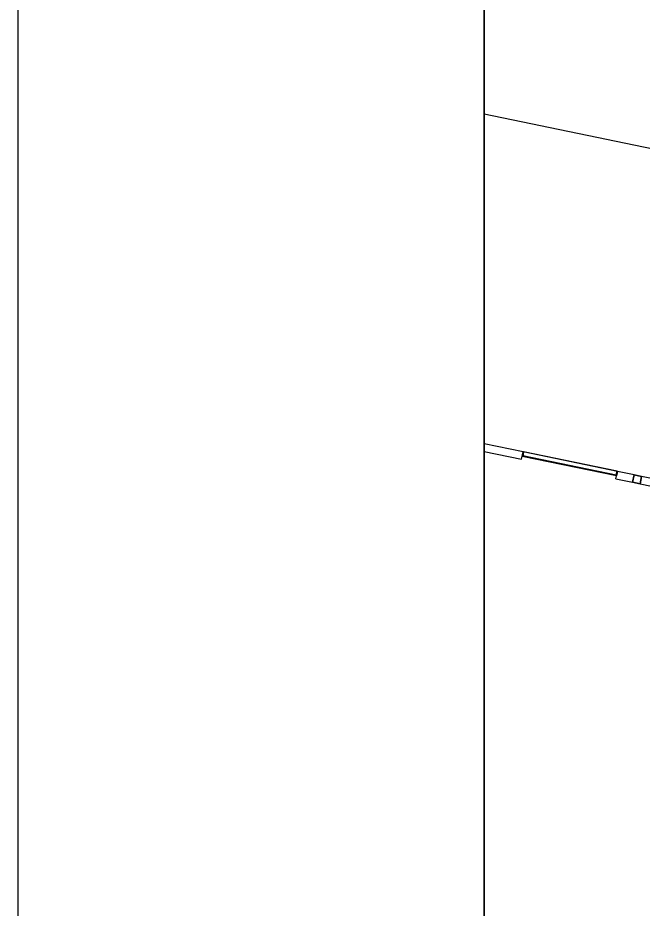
# Model space of a CAD drawing. Extents: x 81065 to 81486, y 452384 to 452681.
# Drawn here: x 81065.21 to 81071.92, y 452532.58 to 452542.13 of the extents above; entities that cross this region are included whole.
import ezdxf

# ---------------------------------------------------------------- set-up
doc = ezdxf.new("R2010")
doc.units = 0
for name, color, linetype in [('B-BH-VH-KANTOPSLUITING-GV', 7, 'Continuous'), ('X-XX-AL-TEKENBLAD_KADER-G', 7, 'Continuous'), ('X-XX-AL-TEKENBLAD_KADER_AFSNIJMARKERING-G', 7, 'Continuous'), ('X-XX-AL-TEKENBLAD_VIEWPORT-G', 7, 'Continuous')]:
    doc.layers.add(name, color=color, linetype=linetype)

msp = doc.modelspace()

# ---------------------------------------------------------------- linework, layer by layer
at = {"layer": 'B-BH-VH-KANTOPSLUITING-GV'}
for p, q in [((81070.2201, 452541.1027), (81072.3731, 452540.6554)), ((81070.6381, 452537.4754), (81070.2201, 452537.5623)), ((81070.2201, 452537.4807), (81070.6221, 452537.3974)), ((81070.6221, 452537.3974), (81070.6381, 452537.4754)), ((81070.6381, 452537.4754), (81070.6281, 452537.4264)), ((81071.6401, 452537.2164), (81070.6281, 452537.4264)), ((81070.6431, 452537.4744), (81070.6331, 452537.4254)), ((81070.6431, 452537.4744), (81070.6351, 452537.4354)), ((81070.6351, 452537.4354), (81071.6381, 452537.2274)), ((81071.6511, 452537.2654), (81070.6381, 452537.4754)), ((81071.6461, 452537.2664), (81070.6431, 452537.4744)), ((81071.6341, 452537.1864), (81071.6511, 452537.2654)), ((81071.6461, 452537.2664), (81071.6361, 452537.2174)), ((81071.6381, 452537.2274), (81071.6461, 452537.2664)), ((81071.6511, 452537.2654), (81071.6401, 452537.2164)), ((81071.8301, 452537.2274), (81071.6511, 452537.2654)), ((81071.8301, 452537.2284), (81071.8131, 452537.1484)), ((81071.9101, 452537.2124), (81071.8301, 452537.2284)), ((81071.6341, 452537.1864), (81071.8131, 452537.1494)), ((81071.8131, 452537.1484), (81071.8941, 452537.1314)), ((81071.8941, 452537.1314), (81071.9101, 452537.2124)), ((81071.8941, 452537.1324), (81074.5771, 452536.5754)), ((81074.5941, 452536.6534), (81071.9101, 452537.2114))]:
    msp.add_line(p, q, dxfattribs=at)
msp.add_lwpolyline([(81071.8131, 452537.1484), (81071.8301, 452537.2284), (81071.9101, 452537.2124), (81071.8941, 452537.1314), (81071.8131, 452537.1484)], dxfattribs=at)
at = {"layer": 'X-XX-AL-TEKENBLAD_KADER-G'}
msp.add_lwpolyline([(81480.7082, 452388.5316), (81070.2201, 452388.5316), (81070.2201, 452675.5316), (81480.7082, 452675.5316)], close=True, dxfattribs=at)
at = {"layer": 'X-XX-AL-TEKENBLAD_KADER_AFSNIJMARKERING-G'}
msp.add_lwpolyline([(81485.7141, 452680.5316), (81065.2141, 452680.5316), (81065.2141, 452383.5316), (81485.7141, 452383.5316)], close=True, dxfattribs=at)
at = {"layer": 'X-XX-AL-TEKENBLAD_VIEWPORT-G'}
msp.add_lwpolyline([(81070.2201, 452388.5316), (81480.7082, 452388.5316), (81480.7082, 452675.5316), (81070.2201, 452675.5316)], close=True, dxfattribs=at)

doc.saveas('drawing.dxf')
